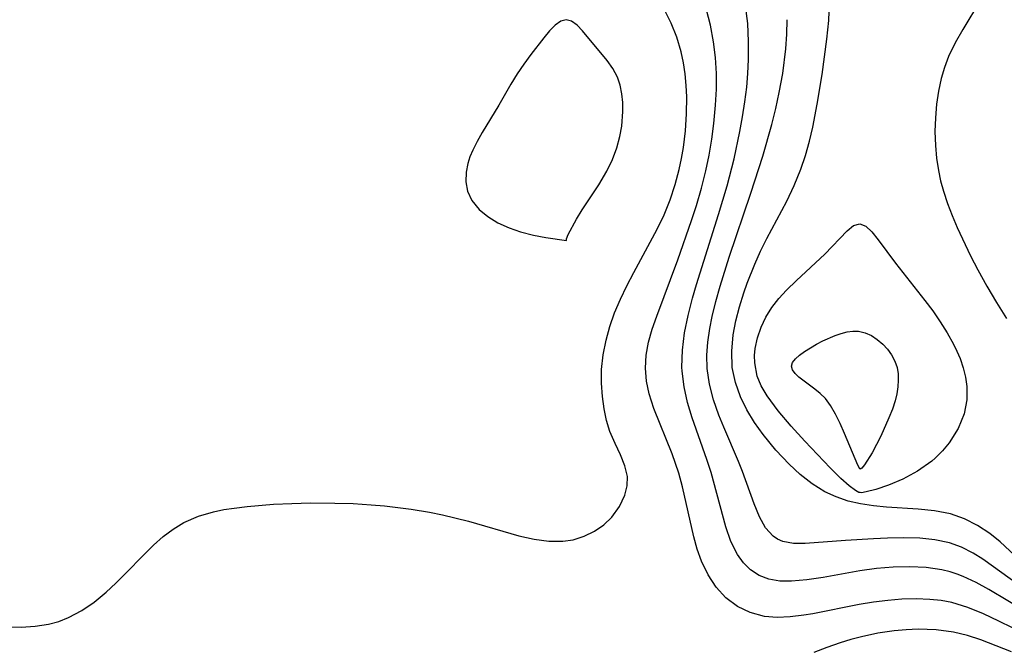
# Model space of a CAD drawing. Header units: metres. Extents: x 1073367 to 1082519, y 1569854 to 1574957.
# Tile 525 of 656: x 1078003 to 1078103, y 1573614 to 1573679. Entities that reach past the tile are written whole.
import ezdxf

# ---------------------------------------------------------------- set-up
doc = ezdxf.new("R2010")
doc.units = ezdxf.units.M
doc.layers.add('CGG_CurvaNivelLidar_v1', color=253, linetype='Continuous', lineweight=30)

msp = doc.modelspace()

# ---------------------------------------------------------------- linework, layer by layer
at = {"layer": 'CGG_CurvaNivelLidar_v1'}
for p, q in [((1078077.023, 1573678.7243, 69), (1078076.802, 1573680.5202, 69)), ((1078085.2937, 1573679.0267, 68), (1078085.386, 1573680.9188, 68)), ((1078100.7989, 1573681.1024, 68), (1078098.9959, 1573678.1286, 68)), ((1078069.2117, 1573678.76, 70), (1078068.5339, 1573680.1412, 70)), ((1078073.2142, 1573678.5588, 69.5), (1078072.8052, 1573680.1302, 69.5)), ((1078057.3607, 1573678.5528, 70.5), (1078056.7816, 1573677.9677, 70.5)), ((1078057.9234, 1573678.9582, 70.5), (1078057.3607, 1573678.5528, 70.5)), ((1078058.4729, 1573679.1176, 70.5), (1078057.9234, 1573678.9582, 70.5)), ((1078059.0326, 1573678.9691, 70.5), (1078058.4729, 1573679.1176, 70.5)), ((1078059.5915, 1573678.5629, 70.5), (1078059.0326, 1573678.9691, 70.5)), ((1078060.1603, 1573677.9771, 70.5), (1078059.5915, 1573678.5629, 70.5)), ((1078069.7715, 1573677.3193, 70), (1078069.2117, 1573678.76, 70)), ((1078073.529, 1573676.8595, 69.5), (1078073.2142, 1573678.5588, 69.5)), ((1078077.1142, 1573676.8927, 69), (1078077.023, 1573678.7243, 69)), ((1078081.0166, 1573677.6363, 68.5), (1078081.0537, 1573679.1195, 68.5)), ((1078085.1048, 1573677.1185, 68), (1078085.2937, 1573679.0267, 68)), ((1078056.1822, 1573677.2558, 70.5), (1078054.8572, 1573675.5467, 70.5)), ((1078056.7816, 1573677.9677, 70.5), (1078056.1822, 1573677.2558, 70.5)), ((1078062.6557, 1573674.9617, 70.5), (1078060.1603, 1573677.9771, 70.5)), ((1078070.21, 1573675.8303, 70), (1078069.7715, 1573677.3193, 70)), ((1078080.9107, 1573676.1424, 68.5), (1078081.0166, 1573677.6363, 68.5)), ((1078098.9959, 1573678.1286, 68), (1078098.216, 1573676.7577, 68)), ((1078073.7218, 1573675.2457, 69.5), (1078073.529, 1573676.8595, 69.5)), ((1078077.1038, 1573675.0378, 69), (1078077.1142, 1573676.8927, 69)), ((1078084.62, 1573673.5165, 68), (1078085.1048, 1573677.1185, 68)), ((1078098.216, 1573676.7577, 68), (1078097.5379, 1573675.3426, 68)), ((1078054.8572, 1573675.5467, 70.5), (1078054.1487, 1573674.5837, 70.5)), ((1078070.4508, 1573674.7099, 70), (1078070.21, 1573675.8303, 70)), ((1078073.8178, 1573673.6149, 69.5), (1078073.7218, 1573675.2457, 69.5)), ((1078080.593, 1573673.6144, 68.5), (1078080.9107, 1573676.1424, 68.5)), ((1078097.5379, 1573675.3426, 68), (1078097.1269, 1573674.2458, 68)), ((1078054.1487, 1573674.5837, 70.5), (1078053.4598, 1573673.5714, 70.5)), ((1078063.2418, 1573674.1332, 70.5), (1078062.6557, 1573674.9617, 70.5)), ((1078070.6238, 1573673.5724, 70), (1078070.4508, 1573674.7099, 70)), ((1078077.037, 1573673.619, 69), (1078077.1038, 1573675.0378, 69)), ((1078097.1269, 1573674.2458, 68), (1078096.7961, 1573673.1184, 68)), ((1078053.4598, 1573673.5714, 70.5), (1078052.8207, 1573672.5277, 70.5)), ((1078063.7176, 1573673.2429, 70.5), (1078063.2418, 1573674.1332, 70.5)), ((1078063.9971, 1573672.4248, 70.5), (1078063.7176, 1573673.2429, 70.5)), ((1078070.7333, 1573672.4067, 70), (1078070.6238, 1573673.5724, 70)), ((1078073.8174, 1573672.0086, 69.5), (1078073.8178, 1573673.6149, 69.5)), ((1078076.9176, 1573672.2263, 69), (1078077.037, 1573673.619, 69)), ((1078080.244, 1573671.666, 68.5), (1078080.593, 1573673.6144, 68.5)), ((1078084.127, 1573670.4998, 68), (1078084.62, 1573673.5165, 68)), ((1078052.8207, 1573672.5277, 70.5), (1078051.5831, 1573670.3807, 70.5)), ((1078064.1714, 1573671.5576, 70.5), (1078063.9971, 1573672.4248, 70.5)), ((1078070.7857, 1573671.2315, 70), (1078070.7333, 1573672.4067, 70)), ((1078076.7325, 1573670.7152, 69), (1078076.9176, 1573672.2263, 69)), ((1078096.7961, 1573673.1184, 68), (1078096.5099, 1573671.8174, 68)), ((1078064.2573, 1573670.6546, 70.5), (1078064.1714, 1573671.5576, 70.5)), ((1078070.7755, 1573669.505, 70), (1078070.7857, 1573671.2315, 70)), ((1078073.7369, 1573670.3963, 69.5), (1078073.8174, 1573672.0086, 69.5)), ((1078079.8835, 1573670.0408, 68.5), (1078080.244, 1573671.666, 68.5)), ((1078096.5099, 1573671.8174, 68), (1078096.3095, 1573670.4933, 68)), ((1078051.5831, 1573670.3807, 70.5), (1078049.9061, 1573667.6044, 70.5)), ((1078064.2672, 1573669.7274, 70.5), (1078064.2573, 1573670.6546, 70.5)), ((1078073.5599, 1573668.5269, 69.5), (1078073.7369, 1573670.3963, 69.5)), ((1078076.4994, 1573669.2038, 69), (1078076.7325, 1573670.7152, 69)), ((1078083.6644, 1573668.1498, 68), (1078084.127, 1573670.4998, 68)), ((1078096.3095, 1573670.4933, 68), (1078096.1876, 1573669.0973, 68)), ((1078064.1483, 1573668.2331, 70.5), (1078064.2672, 1573669.7274, 70.5)), ((1078070.6685, 1573667.7757, 70), (1078070.7755, 1573669.505, 70)), ((1078076.2271, 1573667.6935, 69), (1078076.4994, 1573669.2038, 69)), ((1078079.4729, 1573668.4202, 68.5), (1078079.8835, 1573670.0408, 68.5)), ((1078063.9661, 1573667.1874, 70.5), (1078064.1483, 1573668.2331, 70.5)), ((1078073.342, 1573666.9015, 69.5), (1078073.5599, 1573668.5269, 69.5)), ((1078078.5515, 1573665.19, 68.5), (1078079.4729, 1573668.4202, 68.5)), ((1078096.1876, 1573669.0973, 68), (1078096.1485, 1573667.6913, 68)), ((1078049.9061, 1573667.6044, 70.5), (1078049.3885, 1573666.6887, 70.5)), ((1078063.6498, 1573666.0399, 70.5), (1078063.9661, 1573667.1874, 70.5)), ((1078070.4629, 1573666.0533, 70), (1078070.6685, 1573667.7757, 70)), ((1078075.6382, 1573664.9105, 69), (1078076.2271, 1573667.6935, 69)), ((1078083.3174, 1573666.693, 68), (1078083.6644, 1573668.1498, 68)), ((1078096.1485, 1573667.6913, 68), (1078096.1894, 1573666.282, 68)), ((1078049.3885, 1573666.6887, 70.5), (1078048.9293, 1573665.7718, 70.5)), ((1078073.0668, 1573665.2817, 69.5), (1078073.342, 1573666.9015, 69.5)), ((1078082.9122, 1573665.2549, 68), (1078083.3174, 1573666.693, 68)), ((1078096.1894, 1573666.282, 68), (1078096.3004, 1573664.9872, 68)), ((1078048.9293, 1573665.7718, 70.5), (1078048.6483, 1573665.1009, 70.5)), ((1078063.1998, 1573664.8366, 70.5), (1078063.6498, 1573666.0399, 70.5)), ((1078070.2705, 1573664.9319, 70), (1078070.4629, 1573666.0533, 70)), ((1078072.7311, 1573663.6711, 69.5), (1078073.0668, 1573665.2817, 69.5)), ((1078077.343, 1573661.382, 68.5), (1078078.5515, 1573665.19, 68.5)), ((1078082.4387, 1573663.8411, 68), (1078082.9122, 1573665.2549, 68)), ((1078048.4269, 1573664.4269, 70.5), (1078048.2491, 1573663.5345, 70.5)), ((1078048.6483, 1573665.1009, 70.5), (1078048.4269, 1573664.4269, 70.5)), ((1078062.6212, 1573663.6281, 70.5), (1078063.1998, 1573664.8366, 70.5)), ((1078070.0302, 1573663.8201, 70), (1078070.2705, 1573664.9319, 70)), ((1078074.9296, 1573662.1525, 69), (1078075.6382, 1573664.9105, 69)), ((1078096.3004, 1573664.9872, 68), (1078096.4921, 1573663.7003, 68)), ((1078048.2491, 1573663.5345, 70.5), (1078048.2231, 1573662.5629, 70.5)), ((1078061.8054, 1573662.2541, 70.5), (1078062.6212, 1573663.6281, 70.5)), ((1078069.6081, 1573662.2719, 70), (1078070.0302, 1573663.8201, 70)), ((1078072.2863, 1573661.9023, 69.5), (1078072.7311, 1573663.6711, 69.5)), ((1078081.7679, 1573662.1796, 68), (1078082.4387, 1573663.8411, 68)), ((1078096.4921, 1573663.7003, 68), (1078096.719, 1573662.6454, 68)), ((1078048.2231, 1573662.5629, 70.5), (1078048.3892, 1573661.6048, 70.5)), ((1078060.1205, 1573659.7059, 70.5), (1078061.8054, 1573662.2541, 70.5)), ((1078069.0844, 1573660.7139, 70), (1078069.6081, 1573662.2719, 70)), ((1078074.0451, 1573659.1989, 69), (1078074.9296, 1573662.1525, 69)), ((1078081.0006, 1573660.5612, 68), (1078081.7679, 1573662.1796, 68)), ((1078096.719, 1573662.6454, 68), (1078097.0044, 1573661.6001, 68)), ((1078048.3892, 1573661.6048, 70.5), (1078048.8455, 1573660.6437, 70.5)), ((1078071.7805, 1573660.1482, 69.5), (1078072.2863, 1573661.9023, 69.5)), ((1078075.1343, 1573654.8477, 68.5), (1078077.343, 1573661.382, 68.5)), ((1078097.0044, 1573661.6001, 68), (1078097.4189, 1573660.347, 68)), ((1078048.8455, 1573660.6437, 70.5), (1078049.5895, 1573659.7323, 70.5)), ((1078068.4759, 1573659.1904, 70), (1078069.0844, 1573660.7139, 70)), ((1078071.292, 1573658.596, 69.5), (1078071.7805, 1573660.1482, 69.5)), ((1078078.9647, 1573656.7569, 68), (1078081.0006, 1573660.5612, 68)), ((1078097.4189, 1573660.347, 68), (1078097.8948, 1573659.1062, 68)), ((1078049.5895, 1573659.7323, 70.5), (1078050.471, 1573659.0055, 70.5)), ((1078059.5212, 1573658.7224, 70.5), (1078060.1205, 1573659.7059, 70.5)), ((1078067.7842, 1573657.7084, 70), (1078068.4759, 1573659.1904, 70)), ((1078071.7934, 1573652.0717, 69), (1078074.0451, 1573659.1989, 69)), ((1078050.471, 1573659.0055, 70.5), (1078051.5062, 1573658.3763, 70.5)), ((1078051.5062, 1573658.3763, 70.5), (1078052.6389, 1573657.8522, 70.5)), ((1078058.6971, 1573657.1812, 70.5), (1078059.5212, 1573658.7224, 70.5)), ((1078069.8945, 1573654.5719, 69.5), (1078071.292, 1573658.596, 69.5)), ((1078087.8411, 1573658.0844, 67.5), (1078088.4669, 1573658.2704, 67.5)), ((1078088.4669, 1573658.2704, 67.5), (1078089.0752, 1573658.0329, 67.5)), ((1078097.8948, 1573659.1062, 68), (1078098.4183, 1573657.875, 68)), ((1078052.6389, 1573657.8522, 70.5), (1078053.814, 1573657.4385, 70.5)), ((1078053.814, 1573657.4385, 70.5), (1078055.1567, 1573657.0918, 70.5)), ((1078058.5071, 1573656.7271, 70.5), (1078058.6971, 1573657.1812, 70.5)), ((1078065.382, 1573653.298, 70), (1078067.7842, 1573657.7084, 70)), ((1078084.9054, 1573655.1588, 67.5), (1078087.1837, 1573657.5586, 67.5)), ((1078087.1837, 1573657.5586, 67.5), (1078087.8411, 1573658.0844, 67.5)), ((1078089.0752, 1573658.0329, 67.5), (1078089.6958, 1573657.4555, 67.5)), ((1078089.6958, 1573657.4555, 67.5), (1078090.3482, 1573656.6389, 67.5)), ((1078098.4183, 1573657.875, 68), (1078099.7842, 1573654.9975, 68)), ((1078055.1567, 1573657.0918, 70.5), (1078056.3888, 1573656.8538, 70.5)), ((1078056.3888, 1573656.8538, 70.5), (1078058.5, 1573656.5511, 70.5)), ((1078058.5, 1573656.5511, 70.5), (1078058.5071, 1573656.7271, 70.5)), ((1078078.3244, 1573655.4534, 68), (1078078.9647, 1573656.7569, 68)), ((1078090.3482, 1573656.6389, 67.5), (1078092.1025, 1573654.242, 67.5)), ((1078077.7314, 1573654.1292, 68), (1078078.3244, 1573655.4534, 68)), ((1078082.0005, 1573652.4675, 67.5), (1078084.9054, 1573655.1588, 67.5)), ((1078067.7272, 1573648.8455, 69.5), (1078069.8945, 1573654.5719, 69.5)), ((1078074.2076, 1573651.8805, 68.5), (1078075.1343, 1573654.8477, 68.5)), ((1078076.9684, 1573652.208, 68), (1078077.7314, 1573654.1292, 68)), ((1078092.1025, 1573654.242, 67.5), (1078095.1186, 1573650.4446, 67.5)), ((1078099.7842, 1573654.9975, 68), (1078100.5285, 1573653.5566, 68)), ((1078064.674, 1573651.9393, 70), (1078065.382, 1573653.298, 70)), ((1078100.5285, 1573653.5566, 68), (1078101.4571, 1573651.883, 68)), ((1078076.623, 1573651.2253, 68), (1078076.9684, 1573652.208, 68)), ((1078080.9719, 1573651.4717, 67.5), (1078082.0005, 1573652.4675, 67.5)), ((1078064.0141, 1573650.5692, 70), (1078064.674, 1573651.9393, 70)), ((1078071.3928, 1573650.6752, 69), (1078071.7934, 1573652.0717, 69)), ((1078073.7783, 1573650.341, 68.5), (1078074.2076, 1573651.8805, 68.5)), ((1078076.179, 1573649.7939, 68), (1078076.623, 1573651.2253, 68)), ((1078080.1876, 1573650.6223, 67.5), (1078080.9719, 1573651.4717, 67.5)), ((1078101.4571, 1573651.883, 68), (1078102.4346, 1573650.233, 68)), ((1078063.4273, 1573649.1828, 70), (1078064.0141, 1573650.5692, 70)), ((1078070.9369, 1573648.8971, 69), (1078071.3928, 1573650.6752, 69)), ((1078073.4055, 1573648.8083, 68.5), (1078073.7783, 1573650.341, 68.5)), ((1078079.4834, 1573649.7231, 67.5), (1078080.1876, 1573650.6223, 67.5)), ((1078095.1186, 1573650.4446, 67.5), (1078095.92, 1573649.3634, 67.5)), ((1078102.4346, 1573650.233, 68), (1078103.4514, 1573648.6053, 68)), ((1078062.9392, 1573647.7879, 70), (1078063.4273, 1573649.1828, 70)), ((1078075.814, 1573648.3622, 68), (1078076.179, 1573649.7939, 68)), ((1078078.8739, 1573648.7371, 67.5), (1078079.4834, 1573649.7231, 67.5)), ((1078095.92, 1573649.3634, 67.5), (1078096.6848, 1573648.2544, 67.5)), ((1078067.2639, 1573647.5055, 69.5), (1078067.7272, 1573648.8455, 69.5)), ((1078070.5739, 1573647.1281, 69), (1078070.9369, 1573648.8971, 69)), ((1078073.1555, 1573647.5573, 68.5), (1078073.4055, 1573648.8083, 68.5)), ((1078075.545, 1573646.9363, 68), (1078075.814, 1573648.3622, 68)), ((1078078.384, 1573647.7004, 67.5), (1078078.8739, 1573648.7371, 67.5)), ((1078096.6848, 1573648.2544, 67.5), (1078097.3987, 1573647.1206, 67.5)), ((1078062.549, 1573646.3827, 70), (1078062.9392, 1573647.7879, 70)), ((1078066.8907, 1573646.173, 69.5), (1078067.2639, 1573647.5055, 69.5)), ((1078070.3437, 1573645.3701, 69), (1078070.5739, 1573647.1281, 69)), ((1078072.9566, 1573646.1899, 68.5), (1078073.1555, 1573647.5573, 68.5)), ((1078078.0182, 1573646.6302, 67.5), (1078078.384, 1573647.7004, 67.5)), ((1078085.9663, 1573646.8624, 67), (1078086.5705, 1573647.0685, 67)), ((1078086.5705, 1573647.0685, 67), (1078087.1717, 1573647.2211, 67)), ((1078087.1717, 1573647.2211, 67), (1078087.7648, 1573647.3028, 67)), ((1078087.7648, 1573647.3028, 67), (1078088.3442, 1573647.292, 67)), ((1078088.3442, 1573647.292, 67), (1078089.0146, 1573647.134, 67)), ((1078089.0146, 1573647.134, 67), (1078089.6537, 1573646.8429, 67)), ((1078097.3987, 1573647.1206, 67.5), (1078098.0432, 1573645.9633, 67.5)), ((1078062.245, 1573644.876, 70), (1078062.549, 1573646.3827, 70)), ((1078066.6485, 1573644.8425, 69.5), (1078066.8907, 1573646.173, 69.5)), ((1078072.8593, 1573644.8337, 68.5), (1078072.9566, 1573646.1899, 68.5)), ((1078075.3816, 1573645.2388, 68), (1078075.545, 1573646.9363, 68)), ((1078077.7883, 1573645.5421, 67.5), (1078078.0182, 1573646.6302, 67.5)), ((1078084.0375, 1573645.9601, 67), (1078084.6913, 1573646.3013, 67)), ((1078084.6913, 1573646.3013, 67), (1078085.9663, 1573646.8624, 67)), ((1078089.6537, 1573646.8429, 67), (1078090.2559, 1573646.448, 67)), ((1078090.2559, 1573646.448, 67), (1078090.8117, 1573645.9694, 67)), ((1078070.2967, 1573643.6261, 69), (1078070.3437, 1573645.3701, 69)), ((1078075.4463, 1573643.5722, 68), (1078075.3816, 1573645.2388, 68)), ((1078077.7201, 1573644.7983, 67.5), (1078077.7883, 1573645.5421, 67.5)), ((1078082.3245, 1573644.8565, 67), (1078082.8367, 1573645.2319, 67)), ((1078082.8367, 1573645.2319, 67), (1078084.0375, 1573645.9601, 67)), ((1078090.8117, 1573645.9694, 67), (1078091.2913, 1573645.4421, 67)), ((1078091.2913, 1573645.4421, 67), (1078091.7061, 1573644.8622, 67)), ((1078098.0432, 1573645.9633, 67.5), (1078098.3945, 1573645.2407, 67.5)), ((1078098.3945, 1573645.2407, 67.5), (1078098.7051, 1573644.5096, 67.5)), ((1078062.0828, 1573643.3778, 70), (1078062.245, 1573644.876, 70)), ((1078066.5684, 1573643.517, 69.5), (1078066.6485, 1573644.8425, 69.5)), ((1078072.8902, 1573643.4918, 68.5), (1078072.8593, 1573644.8337, 68.5)), ((1078077.7345, 1573644.0579, 67.5), (1078077.7201, 1573644.7983, 67.5)), ((1078078.0008, 1573642.6967, 67.5), (1078077.7345, 1573644.0579, 67.5)), ((1078081.488, 1573643.7292, 67), (1078081.6098, 1573644.1026, 67)), ((1078081.6098, 1573644.1026, 67), (1078081.9039, 1573644.4791, 67)), ((1078081.9039, 1573644.4791, 67), (1078082.3245, 1573644.8565, 67)), ((1078091.7061, 1573644.8622, 67), (1078092.0416, 1573644.2386, 67)), ((1078092.0416, 1573644.2386, 67), (1078092.2751, 1573643.5755, 67)), ((1078098.7051, 1573644.5096, 67.5), (1078099.034, 1573643.5566, 67.5)), ((1078062.0775, 1573641.9787, 70), (1078062.0828, 1573643.3778, 70)), ((1078066.6752, 1573642.189, 69.5), (1078066.5684, 1573643.517, 69.5)), ((1078070.3189, 1573643.2165, 69), (1078070.2967, 1573643.6261, 69)), ((1078070.5265, 1573641.6133, 69), (1078070.3189, 1573643.2165, 69)), ((1078073.1267, 1573641.8796, 68.5), (1078072.8902, 1573643.4918, 68.5)), ((1078075.7569, 1573642.055, 68), (1078075.4463, 1573643.5722, 68)), ((1078081.5806, 1573643.3513, 67), (1078081.488, 1573643.7292, 67)), ((1078081.8537, 1573642.9753, 67), (1078081.5806, 1573643.3513, 67)), ((1078092.2751, 1573643.5755, 67), (1078092.3815, 1573642.9378, 67)), ((1078099.034, 1573643.5566, 67.5), (1078099.2652, 1573642.6086, 67.5)), ((1078066.9531, 1573640.8807, 69.5), (1078066.6752, 1573642.189, 69.5)), ((1078076.2815, 1573640.5825, 68), (1078075.7569, 1573642.055, 68)), ((1078078.4002, 1573641.7178, 67.5), (1078078.0008, 1573642.6967, 67.5)), ((1078082.2566, 1573642.5968, 67), (1078081.8537, 1573642.9753, 67)), ((1078083.8611, 1573641.385, 67), (1078082.2566, 1573642.5968, 67)), ((1078092.3997, 1573642.2764, 67), (1078092.3475, 1573641.5982, 67)), ((1078092.3815, 1573642.9378, 67), (1078092.3997, 1573642.2764, 67)), ((1078099.2652, 1573642.6086, 67.5), (1078099.3961, 1573641.6537, 67.5)), ((1078062.1858, 1573640.6056, 70), (1078062.0775, 1573641.9787, 70)), ((1078070.8862, 1573640.0221, 69), (1078070.5265, 1573641.6133, 69)), ((1078073.5404, 1573640.2917, 68.5), (1078073.1267, 1573641.8796, 68.5)), ((1078079.0043, 1573640.6754, 67.5), (1078078.4002, 1573641.7178, 67.5)), ((1078084.4227, 1573640.924, 67), (1078083.8611, 1573641.385, 67)), ((1078092.3475, 1573641.5982, 67), (1078092.2381, 1573640.9089, 67)), ((1078099.3961, 1573641.6537, 67.5), (1078099.3988, 1573640.2726, 67.5)), ((1078062.3619, 1573639.36, 70), (1078062.1858, 1573640.6056, 70)), ((1078067.4439, 1573639.4022, 69.5), (1078066.9531, 1573640.8807, 69.5)), ((1078071.3518, 1573638.4408, 69), (1078070.8862, 1573640.0221, 69)), ((1078074.0814, 1573638.7274, 68.5), (1078073.5404, 1573640.2917, 68.5)), ((1078076.9327, 1573639.2515, 68), (1078076.2815, 1573640.5825, 68)), ((1078080.1256, 1573639.1557, 67.5), (1078079.0043, 1573640.6754, 67.5)), ((1078084.9518, 1573640.4015, 67), (1078084.4227, 1573640.924, 67)), ((1078085.4823, 1573639.6873, 67), (1078084.9518, 1573640.4015, 67)), ((1078092.0688, 1573640.1891, 67), (1078091.7977, 1573639.3403, 67)), ((1078092.2381, 1573640.9089, 67), (1078092.0688, 1573640.1891, 67)), ((1078099.3988, 1573640.2726, 67.5), (1078099.1185, 1573638.8396, 67.5)), ((1078062.6137, 1573638.1644, 70), (1078062.3619, 1573639.36, 70)), ((1078069.3022, 1573634.753, 69.5), (1078067.4439, 1573639.4022, 69.5)), ((1078077.7092, 1573637.9671, 68), (1078076.9327, 1573639.2515, 68)), ((1078081.4555, 1573637.6025, 67.5), (1078080.1256, 1573639.1557, 67.5)), ((1078085.9903, 1573638.8188, 67), (1078085.4823, 1573639.6873, 67)), ((1078091.7977, 1573639.3403, 67), (1078091.4498, 1573638.4278, 67)), ((1078062.9541, 1573637.0383, 70), (1078062.6137, 1573638.1644, 70)), ((1078072.8435, 1573634.1867, 69), (1078071.3518, 1573638.4408, 69)), ((1078074.584, 1573637.4748, 68.5), (1078074.0814, 1573638.7274, 68.5)), ((1078086.4702, 1573637.8547, 67), (1078085.9903, 1573638.8188, 67)), ((1078091.4498, 1573638.4278, 67), (1078090.6136, 1573636.5598, 67)), ((1078099.1185, 1573638.8396, 67.5), (1078098.4999, 1573637.3493, 67.5)), ((1078063.4714, 1573635.8058, 70), (1078062.9541, 1573637.0383, 70)), ((1078076.0858, 1573633.9862, 68.5), (1078074.584, 1573637.4748, 68.5)), ((1078078.5883, 1573636.7337, 68), (1078077.7092, 1573637.9671, 68)), ((1078082.8699, 1573636.0535, 67.5), (1078081.4555, 1573637.6025, 67.5)), ((1078086.9171, 1573636.8535, 67), (1078086.4702, 1573637.8547, 67)), ((1078098.4999, 1573637.3493, 67.5), (1078097.5834, 1573635.8905, 67.5)), ((1078079.9091, 1573635.1433, 68), (1078078.5883, 1573636.7337, 68)), ((1078085.4278, 1573633.3496, 67.5), (1078082.8699, 1573636.0535, 67.5)), ((1078088.258, 1573633.617, 67), (1078086.9171, 1573636.8535, 67)), ((1078090.6136, 1573636.5598, 67), (1078089.7336, 1573634.8773, 67)), ((1078064.0194, 1573634.6561, 70), (1078063.4714, 1573635.8058, 70)), ((1078081.24, 1573633.7225, 68), (1078079.9091, 1573635.1433, 68)), ((1078096.9178, 1573635.0787, 67.5), (1078096.168, 1573634.3261, 67.5)), ((1078097.5834, 1573635.8905, 67.5), (1078096.9178, 1573635.0787, 67.5)), ((1078064.4814, 1573633.5475, 70), (1078064.0194, 1573634.6561, 70)), ((1078069.9749, 1573632.7844, 69.5), (1078069.3022, 1573634.753, 69.5)), ((1078073.2861, 1573632.8421, 69), (1078072.8435, 1573634.1867, 69)), ((1078089.7336, 1573634.8773, 67), (1078088.9634, 1573633.65, 67)), ((1078095.8219, 1573634.025, 67.5), (1078094.372, 1573632.9952, 67.5)), ((1078096.168, 1573634.3261, 67.5), (1078095.8219, 1573634.025, 67.5)), ((1078064.7341, 1573632.4421, 70), (1078064.4814, 1573633.5475, 70)), ((1078076.4927, 1573632.9735, 68.5), (1078076.0858, 1573633.9862, 68.5)), ((1078082.387, 1573632.6548, 68), (1078081.24, 1573633.7225, 68)), ((1078086.545, 1573632.255, 67.5), (1078085.4278, 1573633.3496, 67.5)), ((1078088.4568, 1573633.2419, 67), (1078088.258, 1573633.617, 67)), ((1078088.5, 1573633.2162, 67), (1078088.4568, 1573633.2419, 67)), ((1078088.5165, 1573633.1996, 67), (1078088.5, 1573633.2162, 67)), ((1078088.6795, 1573633.3085, 67), (1078088.5165, 1573633.1996, 67)), ((1078088.9634, 1573633.65, 67), (1078088.6795, 1573633.3085, 67)), ((1078094.372, 1573632.9952, 67.5), (1078092.8505, 1573632.177, 67.5)), ((1078064.7078, 1573631.4966, 70), (1078064.7341, 1573632.4421, 70)), ((1078070.3573, 1573631.3943, 69.5), (1078069.9749, 1573632.7844, 69.5)), ((1078074.797, 1573627.3025, 69), (1078073.2861, 1573632.8421, 69)), ((1078077.6946, 1573629.64, 68.5), (1078076.4927, 1573632.9735, 68.5)), ((1078083.6043, 1573631.6987, 68), (1078082.387, 1573632.6548, 68)), ((1078087.3835, 1573631.5076, 67.5), (1078086.545, 1573632.255, 67.5)), ((1078092.8505, 1573632.177, 67.5), (1078091.384, 1573631.5575, 67.5)), ((1078064.4774, 1573630.5489, 70), (1078064.7078, 1573631.4966, 70)), ((1078071.5175, 1573626.2778, 69.5), (1078070.3573, 1573631.3943, 69.5)), ((1078084.9055, 1573630.8918, 68), (1078083.6043, 1573631.6987, 68)), ((1078088.0304, 1573631.0097, 67.5), (1078087.3835, 1573631.5076, 67.5)), ((1078088.3794, 1573630.8055, 67.5), (1078088.0304, 1573631.0097, 67.5)), ((1078090.0975, 1573631.1258, 67.5), (1078089.1158, 1573630.8719, 67.5)), ((1078091.384, 1573631.5575, 67.5), (1078090.0975, 1573631.1258, 67.5)), ((1078063.935, 1573629.3776, 70), (1078064.4774, 1573630.5489, 70)), ((1078086.0666, 1573630.3573, 68), (1078084.9055, 1573630.8918, 68)), ((1078087.2828, 1573629.945, 68), (1078086.0666, 1573630.3573, 68)), ((1078088.5, 1573630.8022, 67.5), (1078088.3794, 1573630.8055, 67.5)), ((1078088.651, 1573630.7908, 67.5), (1078088.5, 1573630.8022, 67.5)), ((1078089.1158, 1573630.8719, 67.5), (1078088.651, 1573630.7908, 67.5)), ((1078022.4698, 1573628.8484, 70), (1078023.5141, 1573629.0616, 70)), ((1078023.5141, 1573629.0616, 70), (1078024.5824, 1573629.2278, 70)), ((1078024.5824, 1573629.2278, 70), (1078025.8909, 1573629.3869, 70)), ((1078025.8909, 1573629.3869, 70), (1078028.5753, 1573629.6068, 70)), ((1078028.5753, 1573629.6068, 70), (1078030.453, 1573629.6959, 70)), ((1078030.453, 1573629.6959, 70), (1078032.3501, 1573629.7425, 70)), ((1078032.3501, 1573629.7425, 70), (1078034.8635, 1573629.7396, 70)), ((1078034.8635, 1573629.7396, 70), (1078036.7054, 1573629.6831, 70)), ((1078036.7054, 1573629.6831, 70), (1078038.5481, 1573629.5706, 70)), ((1078038.5481, 1573629.5706, 70), (1078039.9214, 1573629.4447, 70)), ((1078039.9214, 1573629.4447, 70), (1078042.6565, 1573629.096, 70)), ((1078042.6565, 1573629.096, 70), (1078044.501, 1573628.7905, 70)), ((1078063.1409, 1573628.2975, 70), (1078063.935, 1573629.3776, 70)), ((1078078.2316, 1573628.3372, 68.5), (1078077.6946, 1573629.64, 68.5)), ((1078088.5394, 1573629.6449, 68), (1078087.2828, 1573629.945, 68)), ((1078089.8536, 1573629.4425, 68), (1078088.5394, 1573629.6449, 68)), ((1078091.1842, 1573629.3162, 68), (1078089.8536, 1573629.4425, 68)), ((1078094.4315, 1573629.1229, 68), (1078091.1842, 1573629.3162, 68)), ((1078096.1122, 1573628.9487, 68), (1078094.4315, 1573629.1229, 68)), ((1078019.4375, 1573627.7413, 70), (1078020.9095, 1573628.3879, 70)), ((1078020.9095, 1573628.3879, 70), (1078022.4698, 1573628.8484, 70)), ((1078044.501, 1573628.7905, 70), (1078045.8519, 1573628.5213, 70)), ((1078045.8519, 1573628.5213, 70), (1078048.5093, 1573627.8744, 70)), ((1078062.3225, 1573627.5275, 70), (1078063.1409, 1573628.2975, 70)), ((1078078.8517, 1573627.2158, 68.5), (1078078.2316, 1573628.3372, 68.5)), ((1078097.7372, 1573628.6193, 68), (1078096.1122, 1573628.9487, 68)), ((1078099.161, 1573628.122, 68), (1078097.7372, 1573628.6193, 68)), ((1078100.5078, 1573627.4484, 68), (1078099.161, 1573628.122, 68)), ((1078017.3106, 1573626.3053, 70), (1078018.3432, 1573627.0792, 70)), ((1078018.3432, 1573627.0792, 70), (1078019.4375, 1573627.7413, 70)), ((1078048.5093, 1573627.8744, 70), (1078053.6524, 1573626.3957, 70)), ((1078061.3765, 1573626.8737, 70), (1078062.3225, 1573627.5275, 70)), ((1078075.313, 1573625.8251, 69), (1078074.797, 1573627.3025, 69)), ((1078079.6182, 1573626.3496, 68.5), (1078078.8517, 1573627.2158, 68.5)), ((1078101.7667, 1573626.6183, 68), (1078100.5078, 1573627.4484, 68)), ((1078016.3309, 1573625.4441, 70), (1078017.3106, 1573626.3053, 70)), ((1078053.6524, 1573626.3957, 70), (1078055.1991, 1573626.0489, 70)), ((1078055.1991, 1573626.0489, 70), (1078056.7003, 1573625.8399, 70)), ((1078058.1414, 1573625.8273, 70), (1078059.1962, 1573625.9908, 70)), ((1078059.1962, 1573625.9908, 70), (1078060.328, 1573626.3535, 70)), ((1078060.328, 1573626.3535, 70), (1078061.3765, 1573626.8737, 70)), ((1078071.8721, 1573625.0172, 69.5), (1078071.5175, 1573626.2778, 69.5)), ((1078080.0602, 1573626.0495, 68.5), (1078079.6182, 1573626.3496, 68.5)), ((1078080.6184, 1573625.8134, 68.5), (1078080.0602, 1573626.0495, 68.5)), ((1078089.8748, 1573626.0844, 68.5), (1078087.0015, 1573625.913, 68.5)), ((1078091.3001, 1573626.1521, 68.5), (1078089.8748, 1573626.0844, 68.5)), ((1078092.9585, 1573626.182, 68.5), (1078091.3001, 1573626.1521, 68.5)), ((1078094.597, 1573626.1319, 68.5), (1078092.9585, 1573626.182, 68.5)), ((1078096.1412, 1573625.9742, 68.5), (1078094.597, 1573626.1319, 68.5)), ((1078097.6296, 1573625.6577, 68.5), (1078096.1412, 1573625.9742, 68.5)), ((1078102.7975, 1573625.7764, 68), (1078101.7667, 1573626.6183, 68)), ((1078012.4818, 1573621.5454, 70), (1078016.3309, 1573625.4441, 70)), ((1078056.7003, 1573625.8399, 70), (1078058.1414, 1573625.8273, 70)), ((1078072.3012, 1573623.8082, 69.5), (1078071.8721, 1573625.0172, 69.5)), ((1078075.9622, 1573624.4964, 69), (1078075.313, 1573625.8251, 69)), ((1078081.6901, 1573625.6167, 68.5), (1078080.6184, 1573625.8134, 68.5)), ((1078082.8918, 1573625.6015, 68.5), (1078081.6901, 1573625.6167, 68.5)), ((1078087.0015, 1573625.913, 68.5), (1078082.8918, 1573625.6015, 68.5)), ((1078098.8667, 1573625.2157, 68.5), (1078097.6296, 1573625.6577, 68.5)), ((1078100.0429, 1573624.6281, 68.5), (1078098.8667, 1573625.2157, 68.5)), ((1078104.7972, 1573623.9358, 68), (1078102.7975, 1573625.7764, 68)), ((1078076.5808, 1573623.624, 69), (1078075.9622, 1573624.4964, 69)), ((1078101.0279, 1573624.0097, 68.5), (1078100.0429, 1573624.6281, 68.5)), ((1078105.5863, 1573620.7183, 68.5), (1078101.0279, 1573624.0097, 68.5)), ((1078072.971, 1573622.4062, 69.5), (1078072.3012, 1573623.8082, 69.5)), ((1078077.3188, 1573622.8969, 69), (1078076.5808, 1573623.624, 69)), ((1078090.1819, 1573623.0444, 69), (1078088.4847, 1573622.819, 69)), ((1078091.8833, 1573623.1884, 69), (1078090.1819, 1573623.0444, 69)), ((1078093.5728, 1573623.233, 69), (1078091.8833, 1573623.1884, 69)), ((1078095.234, 1573623.1541, 69), (1078093.5728, 1573623.233, 69)), ((1078096.8496, 1573622.9196, 69), (1078095.234, 1573623.1541, 69)), ((1078073.7975, 1573621.143, 69.5), (1078072.971, 1573622.4062, 69.5)), ((1078078.1917, 1573622.3331, 69), (1078077.3188, 1573622.8969, 69)), ((1078079.1717, 1573621.9569, 69), (1078078.1917, 1573622.3331, 69)), ((1078080.2882, 1573621.766, 69), (1078079.1717, 1573621.9569, 69)), ((1078084.7323, 1573622.1464, 69), (1078083.0721, 1573621.8839, 69)), ((1078088.4847, 1573622.819, 69), (1078084.7323, 1573622.1464, 69)), ((1078097.6921, 1573622.7145, 69), (1078096.8496, 1573622.9196, 69)), ((1078098.4076, 1573622.4833, 69), (1078097.6921, 1573622.7145, 69)), ((1078099.0244, 1573622.2419, 69), (1078098.4076, 1573622.4833, 69)), ((1078100.3396, 1573621.6236, 69), (1078099.0244, 1573622.2419, 69)), ((1078011.477, 1573620.6172, 70), (1078012.4818, 1573621.5454, 70)), ((1078074.7868, 1573620.0582, 69.5), (1078073.7975, 1573621.143, 69.5)), ((1078081.4809, 1573621.7423, 69), (1078080.2882, 1573621.766, 69)), ((1078083.0721, 1573621.8839, 69), (1078081.4809, 1573621.7423, 69)), ((1078101.6389, 1573620.9095, 69), (1078100.3396, 1573621.6236, 69)), ((1078010.2674, 1573619.6208, 70), (1078011.477, 1573620.6172, 70)), ((1078075.9647, 1573619.1808, 69.5), (1078074.7868, 1573620.0582, 69.5)), ((1078092.774, 1573619.9088, 69.5), (1078091.3241, 1573619.79, 69.5)), ((1078094.2127, 1573619.9507, 69.5), (1078092.774, 1573619.9088, 69.5)), ((1078095.6329, 1573619.8998, 69.5), (1078094.2127, 1573619.9507, 69.5)), ((1078110.5941, 1573615.5158, 69), (1078101.6389, 1573620.9095, 69)), ((1078008.9996, 1573618.7451, 70), (1078010.2674, 1573619.6208, 70)), ((1078077.2863, 1573618.5428, 69.5), (1078075.9647, 1573619.1808, 69.5)), ((1078088.4171, 1573619.3698, 69.5), (1078083.6799, 1573618.4273, 69.5)), ((1078089.869, 1573619.6069, 69.5), (1078088.4171, 1573619.3698, 69.5)), ((1078091.3241, 1573619.79, 69.5), (1078089.869, 1573619.6069, 69.5)), ((1078096.7657, 1573619.7765, 69.5), (1078095.6329, 1573619.8998, 69.5)), ((1078097.8763, 1573619.5651, 69.5), (1078096.7657, 1573619.7765, 69.5)), ((1078099.5004, 1573619.0699, 69.5), (1078097.8763, 1573619.5651, 69.5)), ((1078101.0905, 1573618.418, 69.5), (1078099.5004, 1573619.0699, 69.5)), ((1078006.6504, 1573617.6468, 70), (1078007.6607, 1573618.0329, 70)), ((1078007.6607, 1573618.0329, 70), (1078008.9996, 1573618.7451, 70)), ((1078078.72, 1573618.1622, 69.5), (1078077.2863, 1573618.5428, 69.5)), ((1078080.0208, 1573618.0526, 69.5), (1078078.72, 1573618.1622, 69.5)), ((1078081.3721, 1573618.1048, 69.5), (1078080.0208, 1573618.0526, 69.5)), ((1078082.7621, 1573618.2738, 69.5), (1078081.3721, 1573618.1048, 69.5)), ((1078083.6799, 1573618.4273, 69.5), (1078082.7621, 1573618.2738, 69.5)), ((1078102.6729, 1573617.678, 69.5), (1078101.0905, 1573618.418, 69.5)), ((1078001.3992, 1573617.0992, 70), (1078002.8263, 1573617.0653, 70)), ((1078002.8263, 1573617.0653, 70), (1078004.2317, 1573617.1473, 70)), ((1078004.2317, 1573617.1473, 70), (1078005.6034, 1573617.3649, 70)), ((1078005.6034, 1573617.3649, 70), (1078006.6504, 1573617.6468, 70)), ((1078105.4581, 1573616.2953, 69.5), (1078102.6729, 1573617.678, 69.5)), ((1078088.6367, 1573616.0733, 70), (1078087.5488, 1573615.781, 70)), ((1078090.3027, 1573616.429, 70), (1078088.6367, 1573616.0733, 70)), ((1078091.9812, 1573616.68, 70), (1078090.3027, 1573616.429, 70)), ((1078093.2053, 1573616.7952, 70), (1078091.9812, 1573616.68, 70)), ((1078094.4259, 1573616.8485, 70), (1078093.2053, 1573616.7952, 70)), ((1078096.2577, 1573616.7954, 70), (1078094.4259, 1573616.8485, 70)), ((1078098.056, 1573616.5493, 70), (1078096.2577, 1573616.7954, 70)), ((1078099.4536, 1573616.198, 70), (1078098.056, 1573616.5493, 70)), ((1078100.8377, 1573615.747, 70), (1078099.4536, 1573616.198, 70)), ((1078085.1156, 1573614.9743, 70), (1078083.7845, 1573614.4537, 70)), ((1078086.4728, 1573615.4487, 70), (1078085.1156, 1573614.9743, 70)), ((1078087.5488, 1573615.781, 70), (1078086.4728, 1573615.4487, 70)), ((1078102.4105, 1573615.1646, 70), (1078100.8377, 1573615.747, 70)), ((1078103.9799, 1573614.521, 70), (1078102.4105, 1573615.1646, 70))]:
    msp.add_line(p, q, dxfattribs=at)

doc.saveas('drawing.dxf')
